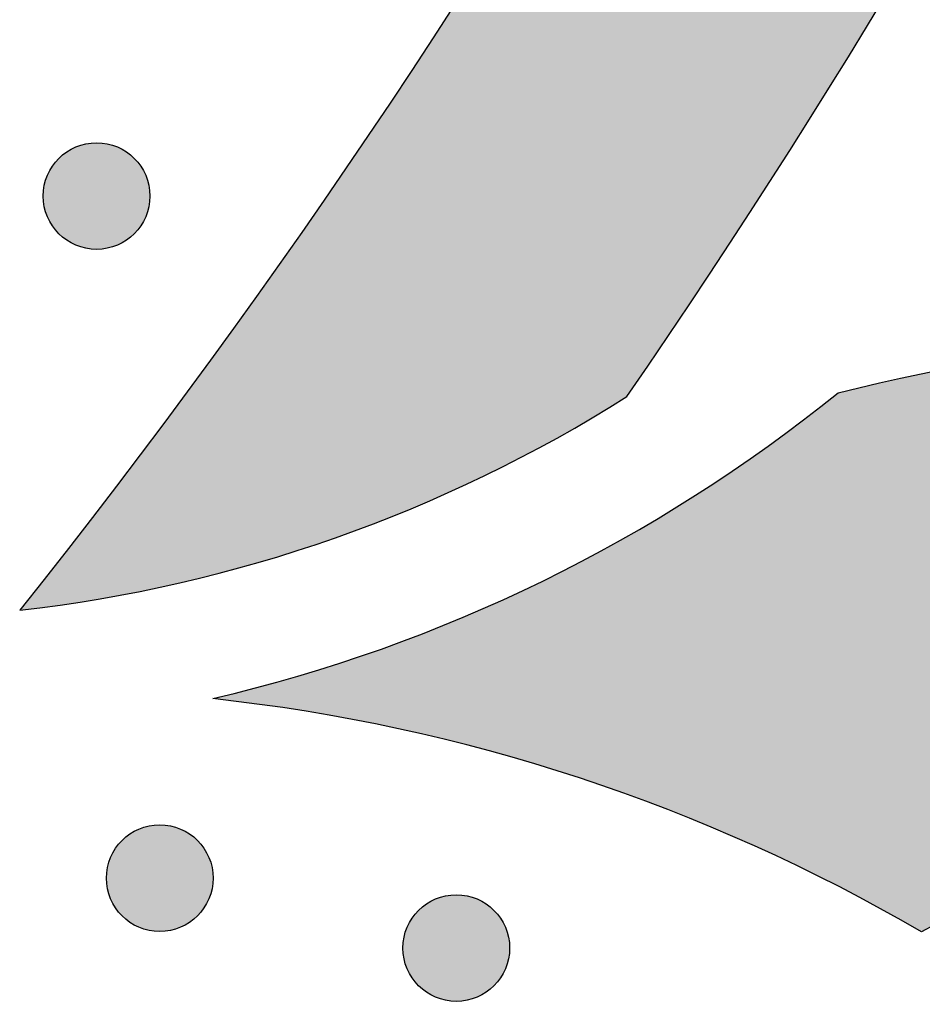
# Model space of a CAD drawing. Header units: millimetres. Extents: x -3873 to -97, y 912 to 4165.
# Tile 460 of 656: x -1460 to -1429, y 2739 to 2772. Entities that reach past the tile are written whole.
import ezdxf

# ---------------------------------------------------------------- set-up
doc = ezdxf.new("R2010")
doc.units = ezdxf.units.MM
doc.layers.add('pattern', color=7, linetype='Continuous', true_color=0x000000)

msp = doc.modelspace()

# ---------------------------------------------------------------- hatches: boundary and pattern name
at = {"layer": 'pattern'}
for points in [[(-1459.512, 2752.25), (-1458.182, 2752.42), (-1456.854, 2752.628), (-1455.53, 2752.873), (-1454.21, 2753.157), (-1452.896, 2753.478), (-1451.591, 2753.836), (-1450.295, 2754.232), (-1449.01, 2754.664), (-1447.739, 2755.132), (-1446.481, 2755.636), (-1445.239, 2756.175), (-1444.014, 2756.748), (-1442.808, 2757.355), (-1441.622, 2757.994), (-1440.457, 2758.664), (-1439.315, 2759.365), (-1436.621, 2763.354), (-1433.995, 2767.403), (-1431.438, 2771.51), (-1428.951, 2775.672), (-1426.537, 2779.889), (-1424.196, 2784.158), (-1421.932, 2788.477), (-1419.745, 2792.844), (-1417.637, 2797.257), (-1415.61, 2801.715), (-1413.664, 2806.214), (-1411.801, 2810.754), (-1410.021, 2815.33), (-1408.328, 2819.941), (-1406.72, 2824.585), (-1405.199, 2829.259), (-1403.766, 2833.961), (-1402.422, 2838.688), (-1401.168, 2843.438), (-1400.003, 2848.207), (-1398.928, 2852.995), (-1397.944, 2857.797), (-1397.051, 2862.612), (-1396.249, 2867.437), (-1395.538, 2872.269), (-1394.918, 2877.106), (-1394.389, 2881.946), (-1393.951, 2886.785), (-1393.603, 2891.621), (-1393.345, 2896.452), (-1393.177, 2901.275), (-1393.098, 2906.088), (-1405.098, 2906.087), (-1405.189, 2900.98), (-1405.386, 2895.859), (-1405.688, 2890.729), (-1406.097, 2885.591), (-1406.613, 2880.449), (-1407.237, 2875.307), (-1407.969, 2870.168), (-1408.809, 2865.035), (-1409.758, 2859.912), (-1410.815, 2854.802), (-1411.979, 2849.708), (-1413.252, 2844.634), (-1414.631, 2839.584), (-1416.117, 2834.56), (-1417.709, 2829.566), (-1419.405, 2824.606), (-1421.205, 2819.682), (-1423.107, 2814.798), (-1425.111, 2809.957), (-1427.213, 2805.163), (-1429.414, 2800.417), (-1431.711, 2795.724), (-1434.102, 2791.086), (-1436.586, 2786.505), (-1439.16, 2781.986), (-1441.822, 2777.529), (-1444.57, 2773.138), (-1447.402, 2768.816), (-1450.314, 2764.563), (-1453.305, 2760.384), (-1456.372, 2756.279)], [(-1458.209, 2764.779), (-1458.181, 2764.751), (-1458.152, 2764.724), (-1458.122, 2764.697), (-1458.092, 2764.671), (-1458.06, 2764.645), (-1458.027, 2764.62), (-1457.994, 2764.596), (-1457.96, 2764.572), (-1457.925, 2764.548), (-1457.889, 2764.525), (-1457.853, 2764.503), (-1457.816, 2764.482), (-1457.778, 2764.462), (-1457.739, 2764.442), (-1457.7, 2764.423), (-1457.659, 2764.405), (-1457.619, 2764.388), (-1457.577, 2764.372), (-1457.535, 2764.357), (-1457.493, 2764.343), (-1457.45, 2764.33), (-1457.406, 2764.318), (-1457.363, 2764.307), (-1457.318, 2764.297), (-1457.274, 2764.288), (-1457.229, 2764.281), (-1457.183, 2764.274), (-1457.138, 2764.269), (-1457.092, 2764.265), (-1457.046, 2764.262), (-1457.001, 2764.26), (-1456.955, 2764.259), (-1456.909, 2764.26), (-1456.863, 2764.262), (-1456.817, 2764.265), (-1456.771, 2764.269), (-1456.726, 2764.274), (-1456.681, 2764.281), (-1456.636, 2764.288), (-1456.591, 2764.297), (-1456.547, 2764.307), (-1456.503, 2764.318), (-1456.459, 2764.33), (-1456.416, 2764.343), (-1456.374, 2764.357), (-1456.332, 2764.372), (-1456.291, 2764.388), (-1456.25, 2764.405), (-1456.21, 2764.423), (-1456.17, 2764.442), (-1456.132, 2764.462), (-1456.094, 2764.482), (-1456.056, 2764.504), (-1456.02, 2764.526), (-1455.984, 2764.548), (-1455.949, 2764.572), (-1455.915, 2764.596), (-1455.882, 2764.62), (-1455.85, 2764.646), (-1455.818, 2764.671), (-1455.787, 2764.698), (-1455.757, 2764.724), (-1455.728, 2764.752), (-1455.7, 2764.779), (-1455.673, 2764.807), (-1455.645, 2764.836), (-1455.619, 2764.866), (-1455.592, 2764.897), (-1455.567, 2764.929), (-1455.541, 2764.961), (-1455.517, 2764.994), (-1455.493, 2765.028), (-1455.469, 2765.063), (-1455.447, 2765.099), (-1455.425, 2765.135), (-1455.403, 2765.173), (-1455.383, 2765.211), (-1455.363, 2765.25), (-1455.344, 2765.289), (-1455.326, 2765.329), (-1455.309, 2765.37), (-1455.293, 2765.411), (-1455.278, 2765.453), (-1455.264, 2765.496), (-1455.251, 2765.539), (-1455.239, 2765.582), (-1455.228, 2765.626), (-1455.218, 2765.67), (-1455.209, 2765.715), (-1455.202, 2765.76), (-1455.195, 2765.805), (-1455.19, 2765.851), (-1455.186, 2765.896), (-1455.183, 2765.942), (-1455.181, 2765.988), (-1455.181, 2766.034), (-1455.181, 2766.08), (-1455.183, 2766.126), (-1455.186, 2766.171), (-1455.19, 2766.217), (-1455.195, 2766.262), (-1455.202, 2766.308), (-1455.209, 2766.353), (-1455.218, 2766.397), (-1455.228, 2766.442), (-1455.239, 2766.486), (-1455.251, 2766.529), (-1455.264, 2766.572), (-1455.278, 2766.614), (-1455.293, 2766.656), (-1455.31, 2766.698), (-1455.327, 2766.738), (-1455.344, 2766.779), (-1455.363, 2766.818), (-1455.383, 2766.857), (-1455.403, 2766.895), (-1455.425, 2766.932), (-1455.447, 2766.968), (-1455.47, 2767.004), (-1455.493, 2767.039), (-1455.517, 2767.073), (-1455.542, 2767.106), (-1455.567, 2767.139), (-1455.593, 2767.171), (-1455.619, 2767.201), (-1455.646, 2767.231), (-1455.673, 2767.26), (-1455.7, 2767.288), (-1455.728, 2767.316), (-1455.757, 2767.343), (-1455.787, 2767.37), (-1455.818, 2767.396), (-1455.85, 2767.422), (-1455.882, 2767.447), (-1455.915, 2767.472), (-1455.95, 2767.496), (-1455.984, 2767.519), (-1456.02, 2767.542), (-1456.057, 2767.564), (-1456.094, 2767.585), (-1456.132, 2767.606), (-1456.171, 2767.625), (-1456.21, 2767.644), (-1456.25, 2767.662), (-1456.291, 2767.679), (-1456.332, 2767.695), (-1456.374, 2767.71), (-1456.417, 2767.724), (-1456.46, 2767.737), (-1456.503, 2767.749), (-1456.547, 2767.76), (-1456.591, 2767.77), (-1456.636, 2767.779), (-1456.681, 2767.787), (-1456.726, 2767.793), (-1456.772, 2767.798), (-1456.817, 2767.803), (-1456.863, 2767.806), (-1456.909, 2767.807), (-1456.955, 2767.808), (-1457.001, 2767.807), (-1457.047, 2767.806), (-1457.093, 2767.803), (-1457.138, 2767.798), (-1457.184, 2767.793), (-1457.229, 2767.787), (-1457.274, 2767.779), (-1457.319, 2767.77), (-1457.363, 2767.76), (-1457.407, 2767.749), (-1457.45, 2767.737), (-1457.493, 2767.724), (-1457.536, 2767.71), (-1457.578, 2767.695), (-1457.619, 2767.679), (-1457.66, 2767.662), (-1457.7, 2767.644), (-1457.739, 2767.625), (-1457.778, 2767.605), (-1457.816, 2767.585), (-1457.853, 2767.564), (-1457.89, 2767.542), (-1457.925, 2767.519), (-1457.96, 2767.495), (-1457.994, 2767.471), (-1458.028, 2767.447), (-1458.06, 2767.422), (-1458.092, 2767.396), (-1458.122, 2767.37), (-1458.152, 2767.343), (-1458.181, 2767.316), (-1458.21, 2767.288), (-1458.237, 2767.26), (-1458.264, 2767.231), (-1458.291, 2767.201), (-1458.317, 2767.17), (-1458.343, 2767.139), (-1458.368, 2767.106), (-1458.393, 2767.073), (-1458.417, 2767.039), (-1458.44, 2767.004), (-1458.463, 2766.968), (-1458.485, 2766.932), (-1458.506, 2766.894), (-1458.527, 2766.856), (-1458.546, 2766.818), (-1458.565, 2766.778), (-1458.583, 2766.738), (-1458.6, 2766.697), (-1458.616, 2766.656), (-1458.631, 2766.614), (-1458.646, 2766.572), (-1458.659, 2766.529), (-1458.671, 2766.485), (-1458.682, 2766.441), (-1458.692, 2766.397), (-1458.7, 2766.352), (-1458.708, 2766.307), (-1458.714, 2766.262), (-1458.72, 2766.217), (-1458.724, 2766.171), (-1458.727, 2766.125), (-1458.729, 2766.079), (-1458.729, 2766.033), (-1458.729, 2765.988), (-1458.727, 2765.942), (-1458.724, 2765.896), (-1458.72, 2765.85), (-1458.714, 2765.805), (-1458.708, 2765.76), (-1458.7, 2765.715), (-1458.691, 2765.67), (-1458.682, 2765.626), (-1458.671, 2765.582), (-1458.659, 2765.538), (-1458.645, 2765.495), (-1458.631, 2765.453), (-1458.616, 2765.411), (-1458.6, 2765.369), (-1458.583, 2765.329), (-1458.565, 2765.289), (-1458.546, 2765.249), (-1458.527, 2765.211), (-1458.506, 2765.173), (-1458.485, 2765.135), (-1458.463, 2765.099), (-1458.44, 2765.063), (-1458.417, 2765.028), (-1458.393, 2764.994), (-1458.368, 2764.961), (-1458.343, 2764.928), (-1458.317, 2764.897), (-1458.291, 2764.866), (-1458.264, 2764.836), (-1458.237, 2764.807)], [(-1453.09, 2749.31), (-1451.684, 2749.66), (-1450.284, 2750.051), (-1448.892, 2750.481), (-1447.51, 2750.952), (-1446.139, 2751.462), (-1444.782, 2752.011), (-1443.44, 2752.599), (-1442.115, 2753.224), (-1440.807, 2753.887), (-1439.52, 2754.586), (-1438.254, 2755.321), (-1437.01, 2756.09), (-1435.791, 2756.893), (-1434.597, 2757.728), (-1433.429, 2758.594), (-1432.29, 2759.489), (-1429.559, 2760.115), (-1426.804, 2760.667), (-1424.029, 2761.143), (-1421.237, 2761.542), (-1418.429, 2761.864), (-1415.611, 2762.107), (-1412.785, 2762.272), (-1409.954, 2762.358), (-1407.122, 2762.365), (-1404.292, 2762.292), (-1401.467, 2762.141), (-1398.651, 2761.911), (-1395.846, 2761.603), (-1393.057, 2761.218), (-1390.286, 2760.757), (-1387.536, 2760.22), (-1385.864, 2759.847), (-1384.201, 2759.428), (-1382.55, 2758.966), (-1380.912, 2758.459), (-1379.766, 2758.07), (-1378.624, 2757.645), (-1377.487, 2757.185), (-1376.359, 2756.689), (-1375.239, 2756.158), (-1374.13, 2755.592), (-1373.033, 2754.99), (-1371.95, 2754.354), (-1370.883, 2753.684), (-1369.833, 2752.98), (-1368.801, 2752.243), (-1367.79, 2751.474), (-1366.8, 2750.673), (-1365.834, 2749.842), (-1364.892, 2748.982), (-1363.976, 2748.093), (-1363.087, 2747.177), (-1362.226, 2746.236), (-1361.395, 2745.269), (-1360.595, 2744.28), (-1359.825, 2743.269), (-1359.088, 2742.237), (-1358.384, 2741.187), (-1357.714, 2740.12), (-1357.077, 2739.037), (-1356.476, 2737.94), (-1355.909, 2736.832), (-1355.378, 2735.712), (-1354.882, 2734.583), (-1354.422, 2733.447), (-1353.997, 2732.305), (-1353.607, 2731.159), (-1353.19, 2729.822), (-1352.801, 2728.471), (-1352.44, 2727.108), (-1352.108, 2725.732), (-1351.806, 2724.345), (-1351.533, 2722.949), (-1351.291, 2721.542), (-1351.08, 2720.128), (-1350.9, 2718.707), (-1350.752, 2717.279), (-1350.635, 2715.847), (-1350.551, 2714.41), (-1350.498, 2712.97), (-1350.478, 2711.528), (-1350.49, 2710.086), (-1350.535, 2708.644), (-1350.612, 2707.203), (-1350.721, 2705.765), (-1350.862, 2704.33), (-1351.036, 2702.9), (-1351.241, 2701.475), (-1351.478, 2700.057), (-1351.746, 2698.647), (-1352.044, 2697.246), (-1352.374, 2695.854), (-1352.733, 2694.474), (-1353.122, 2693.105), (-1353.54, 2691.748), (-1353.986, 2690.406), (-1354.461, 2689.077), (-1354.962, 2687.764), (-1355.49, 2686.467), (-1356.778, 2683.77), (-1357.985, 2681.032), (-1359.11, 2678.256), (-1360.151, 2675.445), (-1361.106, 2672.605), (-1361.974, 2669.738), (-1362.754, 2666.849), (-1363.446, 2663.942), (-1363.717, 2665.158), (-1364.011, 2666.37), (-1364.328, 2667.577), (-1364.669, 2668.78), (-1365.033, 2669.976), (-1365.42, 2671.166), (-1365.83, 2672.349), (-1366.262, 2673.524), (-1366.717, 2674.69), (-1367.194, 2675.848), (-1367.693, 2676.995), (-1368.213, 2678.133), (-1368.755, 2679.259), (-1369.317, 2680.374), (-1369.9, 2681.476), (-1370.503, 2682.566), (-1369.523, 2684.364), (-1368.599, 2686.194), (-1367.731, 2688.054), (-1366.921, 2689.942), (-1366.171, 2691.854), (-1365.482, 2693.787), (-1364.855, 2695.739), (-1364.29, 2697.707), (-1364.054, 2698.609), (-1363.835, 2699.516), (-1363.631, 2700.429), (-1363.444, 2701.348), (-1363.272, 2702.271), (-1363.117, 2703.199), (-1362.979, 2704.132), (-1362.857, 2705.068), (-1362.751, 2706.007), (-1362.663, 2706.95), (-1362.592, 2707.894), (-1362.538, 2708.841), (-1362.501, 2709.789), (-1362.481, 2710.738), (-1362.479, 2711.687), (-1362.494, 2712.637), (-1362.526, 2713.586), (-1362.575, 2714.534), (-1362.641, 2715.481), (-1362.725, 2716.426), (-1362.826, 2717.369), (-1362.943, 2718.309), (-1363.078, 2719.246), (-1363.229, 2720.179), (-1363.397, 2721.108), (-1363.581, 2722.032), (-1363.782, 2722.952), (-1363.999, 2723.866), (-1364.231, 2724.774), (-1364.48, 2725.676), (-1364.744, 2726.572), (-1365.023, 2727.46), (-1365.302, 2728.282), (-1365.607, 2729.101), (-1365.937, 2729.916), (-1366.293, 2730.726), (-1366.674, 2731.529), (-1367.081, 2732.324), (-1367.512, 2733.111), (-1367.968, 2733.888), (-1368.449, 2734.653), (-1368.954, 2735.407), (-1369.483, 2736.146), (-1370.035, 2736.872), (-1370.609, 2737.582), (-1371.206, 2738.275), (-1371.823, 2738.95), (-1372.46, 2739.607), (-1373.118, 2740.245), (-1373.793, 2740.862), (-1374.486, 2741.458), (-1375.196, 2742.032), (-1375.922, 2742.584), (-1376.662, 2743.112), (-1377.415, 2743.617), (-1378.181, 2744.098), (-1378.957, 2744.555), (-1379.744, 2744.986), (-1380.54, 2745.392), (-1381.343, 2745.773), (-1382.152, 2746.129), (-1382.967, 2746.459), (-1383.787, 2746.764), (-1384.609, 2747.043), (-1385.497, 2747.322), (-1386.393, 2747.586), (-1387.295, 2747.834), (-1388.203, 2748.066), (-1389.117, 2748.283), (-1390.037, 2748.484), (-1390.961, 2748.668), (-1391.89, 2748.835), (-1392.823, 2748.987), (-1393.76, 2749.121), (-1394.7, 2749.238), (-1395.643, 2749.339), (-1396.588, 2749.422), (-1397.535, 2749.489), (-1398.483, 2749.538), (-1399.432, 2749.57), (-1400.382, 2749.584), (-1401.331, 2749.582), (-1402.28, 2749.562), (-1403.228, 2749.525), (-1404.175, 2749.47), (-1405.119, 2749.399), (-1406.062, 2749.311), (-1407.001, 2749.205), (-1407.937, 2749.083), (-1408.87, 2748.945), (-1409.798, 2748.789), (-1410.722, 2748.618), (-1411.64, 2748.43), (-1412.553, 2748.226), (-1413.461, 2748.006), (-1414.362, 2747.771), (-1416.331, 2747.205), (-1418.285, 2746.577), (-1420.22, 2745.886), (-1422.133, 2745.136), (-1424.022, 2744.325), (-1425.884, 2743.456), (-1427.715, 2742.53), (-1429.514, 2741.548), (-1430.866, 2742.313), (-1432.241, 2743.044), (-1433.637, 2743.741), (-1435.053, 2744.402), (-1436.489, 2745.026), (-1437.941, 2745.613), (-1439.41, 2746.161), (-1440.893, 2746.672), (-1442.389, 2747.142), (-1443.897, 2747.573), (-1445.414, 2747.964), (-1446.939, 2748.315), (-1448.471, 2748.625), (-1450.008, 2748.894), (-1451.548, 2749.123)], [(-1456.108, 2742.083), (-1456.08, 2742.055), (-1456.051, 2742.028), (-1456.021, 2742.001), (-1455.991, 2741.975), (-1455.959, 2741.949), (-1455.926, 2741.924), (-1455.893, 2741.899), (-1455.859, 2741.875), (-1455.824, 2741.852), (-1455.788, 2741.829), (-1455.752, 2741.807), (-1455.715, 2741.786), (-1455.677, 2741.765), (-1455.638, 2741.746), (-1455.599, 2741.727), (-1455.558, 2741.709), (-1455.518, 2741.692), (-1455.476, 2741.676), (-1455.434, 2741.661), (-1455.392, 2741.647), (-1455.349, 2741.634), (-1455.305, 2741.622), (-1455.262, 2741.611), (-1455.217, 2741.601), (-1455.173, 2741.592), (-1455.128, 2741.584), (-1455.082, 2741.578), (-1455.037, 2741.573), (-1454.991, 2741.568), (-1454.945, 2741.565), (-1454.9, 2741.564), (-1454.854, 2741.563), (-1454.808, 2741.564), (-1454.762, 2741.565), (-1454.716, 2741.568), (-1454.67, 2741.573), (-1454.625, 2741.578), (-1454.58, 2741.584), (-1454.535, 2741.592), (-1454.49, 2741.601), (-1454.446, 2741.611), (-1454.402, 2741.622), (-1454.358, 2741.634), (-1454.315, 2741.647), (-1454.273, 2741.661), (-1454.231, 2741.676), (-1454.19, 2741.692), (-1454.149, 2741.709), (-1454.109, 2741.727), (-1454.069, 2741.746), (-1454.031, 2741.766), (-1453.993, 2741.786), (-1453.955, 2741.807), (-1453.919, 2741.829), (-1453.883, 2741.852), (-1453.848, 2741.875), (-1453.814, 2741.9), (-1453.781, 2741.924), (-1453.749, 2741.949), (-1453.717, 2741.975), (-1453.686, 2742.001), (-1453.656, 2742.028), (-1453.627, 2742.055), (-1453.599, 2742.083), (-1453.572, 2742.111), (-1453.544, 2742.14), (-1453.518, 2742.17), (-1453.491, 2742.201), (-1453.466, 2742.232), (-1453.44, 2742.265), (-1453.416, 2742.298), (-1453.392, 2742.332), (-1453.368, 2742.367), (-1453.346, 2742.403), (-1453.324, 2742.439), (-1453.302, 2742.477), (-1453.282, 2742.515), (-1453.262, 2742.553), (-1453.243, 2742.593), (-1453.225, 2742.633), (-1453.208, 2742.674), (-1453.192, 2742.715), (-1453.177, 2742.757), (-1453.163, 2742.799), (-1453.15, 2742.842), (-1453.138, 2742.886), (-1453.127, 2742.93), (-1453.117, 2742.974), (-1453.108, 2743.019), (-1453.101, 2743.064), (-1453.094, 2743.109), (-1453.089, 2743.154), (-1453.085, 2743.2), (-1453.082, 2743.246), (-1453.08, 2743.292), (-1453.08, 2743.338), (-1453.08, 2743.383), (-1453.082, 2743.429), (-1453.085, 2743.475), (-1453.089, 2743.521), (-1453.094, 2743.566), (-1453.101, 2743.611), (-1453.108, 2743.656), (-1453.117, 2743.701), (-1453.127, 2743.745), (-1453.138, 2743.789), (-1453.15, 2743.833), (-1453.163, 2743.876), (-1453.177, 2743.918), (-1453.192, 2743.96), (-1453.209, 2744.001), (-1453.226, 2744.042), (-1453.243, 2744.082), (-1453.262, 2744.122), (-1453.282, 2744.16), (-1453.302, 2744.198), (-1453.324, 2744.236), (-1453.346, 2744.272), (-1453.369, 2744.308), (-1453.392, 2744.343), (-1453.416, 2744.377), (-1453.441, 2744.41), (-1453.466, 2744.443), (-1453.492, 2744.474), (-1453.518, 2744.505), (-1453.545, 2744.535), (-1453.572, 2744.564), (-1453.599, 2744.592), (-1453.627, 2744.62), (-1453.656, 2744.647), (-1453.686, 2744.673), (-1453.717, 2744.7), (-1453.749, 2744.726), (-1453.781, 2744.751), (-1453.814, 2744.775), (-1453.849, 2744.799), (-1453.883, 2744.823), (-1453.919, 2744.846), (-1453.956, 2744.868), (-1453.993, 2744.889), (-1454.031, 2744.909), (-1454.07, 2744.929), (-1454.109, 2744.948), (-1454.149, 2744.966), (-1454.19, 2744.983), (-1454.231, 2744.999), (-1454.273, 2745.014), (-1454.316, 2745.028), (-1454.359, 2745.041), (-1454.402, 2745.053), (-1454.446, 2745.064), (-1454.49, 2745.074), (-1454.535, 2745.083), (-1454.58, 2745.09), (-1454.625, 2745.097), (-1454.671, 2745.102), (-1454.716, 2745.106), (-1454.762, 2745.109), (-1454.808, 2745.111), (-1454.854, 2745.112), (-1454.9, 2745.111), (-1454.946, 2745.109), (-1454.992, 2745.106), (-1455.037, 2745.102), (-1455.083, 2745.097), (-1455.128, 2745.09), (-1455.173, 2745.083), (-1455.218, 2745.074), (-1455.262, 2745.064), (-1455.306, 2745.053), (-1455.349, 2745.041), (-1455.392, 2745.028), (-1455.435, 2745.014), (-1455.477, 2744.999), (-1455.518, 2744.983), (-1455.559, 2744.966), (-1455.599, 2744.948), (-1455.638, 2744.929), (-1455.677, 2744.909), (-1455.715, 2744.889), (-1455.752, 2744.867), (-1455.789, 2744.845), (-1455.824, 2744.823), (-1455.859, 2744.799), (-1455.893, 2744.775), (-1455.927, 2744.751), (-1455.959, 2744.725), (-1455.991, 2744.7), (-1456.021, 2744.673), (-1456.051, 2744.647), (-1456.08, 2744.619), (-1456.109, 2744.592), (-1456.136, 2744.564), (-1456.163, 2744.535), (-1456.19, 2744.505), (-1456.216, 2744.474), (-1456.242, 2744.442), (-1456.267, 2744.41), (-1456.292, 2744.377), (-1456.316, 2744.343), (-1456.339, 2744.308), (-1456.362, 2744.272), (-1456.384, 2744.235), (-1456.405, 2744.198), (-1456.426, 2744.16), (-1456.445, 2744.121), (-1456.464, 2744.082), (-1456.482, 2744.042), (-1456.499, 2744.001), (-1456.515, 2743.96), (-1456.53, 2743.918), (-1456.545, 2743.875), (-1456.558, 2743.832), (-1456.57, 2743.789), (-1456.581, 2743.745), (-1456.591, 2743.701), (-1456.599, 2743.656), (-1456.607, 2743.611), (-1456.613, 2743.566), (-1456.619, 2743.52), (-1456.623, 2743.475), (-1456.626, 2743.429), (-1456.628, 2743.383), (-1456.628, 2743.337), (-1456.628, 2743.291), (-1456.626, 2743.245), (-1456.623, 2743.2), (-1456.619, 2743.154), (-1456.613, 2743.109), (-1456.607, 2743.063), (-1456.599, 2743.018), (-1456.59, 2742.974), (-1456.581, 2742.929), (-1456.57, 2742.885), (-1456.558, 2742.842), (-1456.544, 2742.799), (-1456.53, 2742.757), (-1456.515, 2742.715), (-1456.499, 2742.673), (-1456.482, 2742.633), (-1456.464, 2742.592), (-1456.445, 2742.553), (-1456.426, 2742.514), (-1456.405, 2742.476), (-1456.384, 2742.439), (-1456.362, 2742.403), (-1456.339, 2742.367), (-1456.316, 2742.332), (-1456.292, 2742.298), (-1456.267, 2742.264), (-1456.242, 2742.232), (-1456.216, 2742.2), (-1456.19, 2742.17), (-1456.163, 2742.14), (-1456.136, 2742.111)], [(-1446.247, 2739.756), (-1446.218, 2739.729), (-1446.189, 2739.702), (-1446.16, 2739.675), (-1446.129, 2739.649), (-1446.097, 2739.623), (-1446.065, 2739.598), (-1446.031, 2739.573), (-1445.997, 2739.549), (-1445.962, 2739.525), (-1445.927, 2739.503), (-1445.89, 2739.481), (-1445.853, 2739.459), (-1445.815, 2739.439), (-1445.776, 2739.419), (-1445.737, 2739.4), (-1445.697, 2739.383), (-1445.656, 2739.366), (-1445.615, 2739.349), (-1445.573, 2739.334), (-1445.53, 2739.32), (-1445.487, 2739.307), (-1445.444, 2739.295), (-1445.4, 2739.284), (-1445.356, 2739.274), (-1445.311, 2739.266), (-1445.266, 2739.258), (-1445.221, 2739.251), (-1445.175, 2739.246), (-1445.13, 2739.242), (-1445.084, 2739.239), (-1445.038, 2739.237), (-1444.992, 2739.237), (-1444.946, 2739.237), (-1444.9, 2739.239), (-1444.854, 2739.242), (-1444.809, 2739.246), (-1444.763, 2739.251), (-1444.718, 2739.258), (-1444.673, 2739.266), (-1444.628, 2739.274), (-1444.584, 2739.284), (-1444.54, 2739.295), (-1444.497, 2739.307), (-1444.454, 2739.32), (-1444.411, 2739.334), (-1444.369, 2739.35), (-1444.328, 2739.366), (-1444.287, 2739.383), (-1444.247, 2739.401), (-1444.208, 2739.419), (-1444.169, 2739.439), (-1444.131, 2739.46), (-1444.094, 2739.481), (-1444.057, 2739.503), (-1444.022, 2739.526), (-1443.987, 2739.549), (-1443.953, 2739.573), (-1443.919, 2739.598), (-1443.887, 2739.623), (-1443.855, 2739.649), (-1443.824, 2739.675), (-1443.795, 2739.702), (-1443.766, 2739.729), (-1443.737, 2739.756), (-1443.71, 2739.785), (-1443.683, 2739.814), (-1443.656, 2739.843), (-1443.63, 2739.874), (-1443.604, 2739.906), (-1443.579, 2739.938), (-1443.554, 2739.972), (-1443.53, 2740.006), (-1443.507, 2740.041), (-1443.484, 2740.076), (-1443.462, 2740.113), (-1443.441, 2740.15), (-1443.42, 2740.188), (-1443.4, 2740.227), (-1443.382, 2740.266), (-1443.364, 2740.306), (-1443.347, 2740.347), (-1443.331, 2740.388), (-1443.315, 2740.43), (-1443.301, 2740.473), (-1443.288, 2740.516), (-1443.276, 2740.559), (-1443.265, 2740.603), (-1443.255, 2740.648), (-1443.247, 2740.692), (-1443.239, 2740.737), (-1443.233, 2740.782), (-1443.227, 2740.828), (-1443.223, 2740.873), (-1443.22, 2740.919), (-1443.218, 2740.965), (-1443.218, 2741.011), (-1443.218, 2741.057), (-1443.22, 2741.103), (-1443.223, 2741.149), (-1443.227, 2741.194), (-1443.233, 2741.24), (-1443.239, 2741.285), (-1443.247, 2741.33), (-1443.255, 2741.375), (-1443.265, 2741.419), (-1443.276, 2741.463), (-1443.288, 2741.506), (-1443.301, 2741.549), (-1443.316, 2741.592), (-1443.331, 2741.634), (-1443.347, 2741.675), (-1443.364, 2741.716), (-1443.382, 2741.756), (-1443.401, 2741.795), (-1443.42, 2741.834), (-1443.441, 2741.872), (-1443.462, 2741.909), (-1443.484, 2741.946), (-1443.507, 2741.982), (-1443.53, 2742.016), (-1443.554, 2742.051), (-1443.579, 2742.084), (-1443.604, 2742.116), (-1443.63, 2742.148), (-1443.656, 2742.179), (-1443.683, 2742.208), (-1443.71, 2742.238), (-1443.738, 2742.266), (-1443.766, 2742.293), (-1443.795, 2742.32), (-1443.825, 2742.347), (-1443.855, 2742.373), (-1443.887, 2742.399), (-1443.919, 2742.424), (-1443.953, 2742.449), (-1443.987, 2742.473), (-1444.022, 2742.496), (-1444.057, 2742.519), (-1444.094, 2742.541), (-1444.131, 2742.562), (-1444.169, 2742.583), (-1444.208, 2742.603), (-1444.247, 2742.621), (-1444.288, 2742.639), (-1444.328, 2742.656), (-1444.37, 2742.672), (-1444.412, 2742.688), (-1444.454, 2742.702), (-1444.497, 2742.715), (-1444.54, 2742.727), (-1444.584, 2742.738), (-1444.629, 2742.748), (-1444.673, 2742.756), (-1444.718, 2742.764), (-1444.764, 2742.77), (-1444.809, 2742.776), (-1444.855, 2742.78), (-1444.9, 2742.783), (-1444.946, 2742.785), (-1444.992, 2742.785), (-1445.038, 2742.785), (-1445.084, 2742.783), (-1445.13, 2742.78), (-1445.175, 2742.776), (-1445.221, 2742.77), (-1445.266, 2742.764), (-1445.311, 2742.756), (-1445.356, 2742.748), (-1445.4, 2742.738), (-1445.444, 2742.727), (-1445.487, 2742.715), (-1445.53, 2742.702), (-1445.573, 2742.687), (-1445.615, 2742.672), (-1445.656, 2742.656), (-1445.697, 2742.639), (-1445.737, 2742.621), (-1445.776, 2742.602), (-1445.815, 2742.583), (-1445.853, 2742.562), (-1445.89, 2742.541), (-1445.927, 2742.519), (-1445.963, 2742.496), (-1445.998, 2742.473), (-1446.032, 2742.449), (-1446.065, 2742.424), (-1446.097, 2742.399), (-1446.129, 2742.373), (-1446.16, 2742.347), (-1446.19, 2742.32), (-1446.219, 2742.293), (-1446.247, 2742.265), (-1446.274, 2742.237), (-1446.302, 2742.208), (-1446.328, 2742.178), (-1446.354, 2742.148), (-1446.38, 2742.116), (-1446.405, 2742.084), (-1446.43, 2742.05), (-1446.454, 2742.016), (-1446.478, 2741.981), (-1446.5, 2741.946), (-1446.522, 2741.909), (-1446.544, 2741.872), (-1446.564, 2741.834), (-1446.584, 2741.795), (-1446.603, 2741.756), (-1446.621, 2741.716), (-1446.638, 2741.675), (-1446.654, 2741.633), (-1446.669, 2741.592), (-1446.683, 2741.549), (-1446.696, 2741.506), (-1446.708, 2741.463), (-1446.719, 2741.419), (-1446.729, 2741.374), (-1446.738, 2741.33), (-1446.745, 2741.285), (-1446.752, 2741.24), (-1446.757, 2741.194), (-1446.761, 2741.148), (-1446.764, 2741.103), (-1446.766, 2741.057), (-1446.766, 2741.011), (-1446.766, 2740.965), (-1446.764, 2740.919), (-1446.761, 2740.873), (-1446.757, 2740.828), (-1446.752, 2740.782), (-1446.745, 2740.737), (-1446.737, 2740.692), (-1446.729, 2740.647), (-1446.719, 2740.603), (-1446.708, 2740.559), (-1446.696, 2740.516), (-1446.683, 2740.473), (-1446.669, 2740.43), (-1446.654, 2740.388), (-1446.637, 2740.347), (-1446.62, 2740.306), (-1446.602, 2740.266), (-1446.584, 2740.227), (-1446.564, 2740.188), (-1446.543, 2740.15), (-1446.522, 2740.113), (-1446.5, 2740.076), (-1446.477, 2740.04), (-1446.454, 2740.005), (-1446.43, 2739.971), (-1446.405, 2739.938), (-1446.38, 2739.906), (-1446.354, 2739.874), (-1446.328, 2739.843), (-1446.301, 2739.813), (-1446.274, 2739.784)]]:
    msp.add_hatch(color=256, dxfattribs=at).paths.add_polyline_path(points, flags=0)

# ---------------------------------------------------------------- linework, layer by layer
for centre in [(-1456.955, 2766.034), (-1454.854, 2743.337), (-1444.992, 2741.011)]:
    msp.add_circle(centre, 1.774, dxfattribs=at)
at = {"layer": 'pattern', "extrusion": (0, 0, -1)}
for centre, radius, start, end in [((1655.18, 2908.002), 250.09, 180.43881, 218.51983), ((1408.3, 2661.09), 101.282, 76.29874, 101.83001)]:
    msp.add_arc(centre, radius, start, end, dxfattribs=at)
at = {"layer": 'pattern'}
for centre, radius, start, end in [((-1655.18, 2908.002), 262.09, 325.45008, 359.58149), ((-1464.918, 2799.822), 51.878, 283.1791, 308.9727), ((-1464.918, 2799.822), 47.878, 276.4835, 302.3281), ((-1459.508, 2690.135), 59.522, 59.74141, 83.81043), ((-1397.268, 2684.594), 65.449, 105.13936, 119.51758)]:
    msp.add_arc(centre, radius, start, end, dxfattribs=at)

doc.saveas('drawing.dxf')
